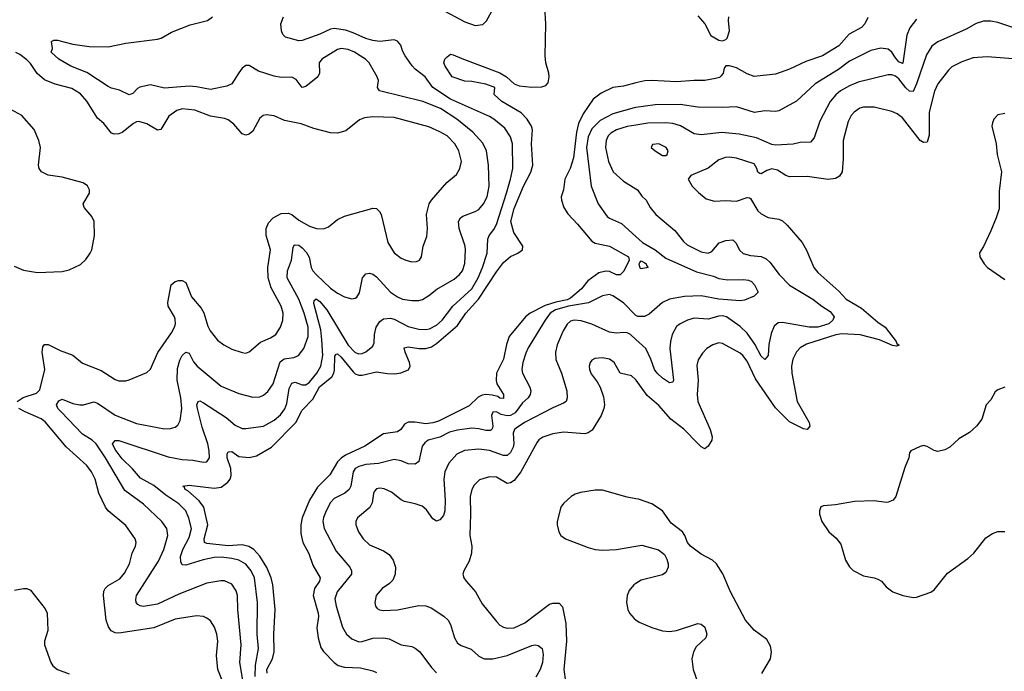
# Model space of a CAD drawing. Header units: inches. Extents: x 1305375 to 1407406, y 744550 to 841633.
# Tile 317 of 509: x 1356509 to 1362087, y 784200 to 787894. Entities that reach past the tile are written whole.
import ezdxf

# ---------------------------------------------------------------- set-up
doc = ezdxf.new("R2010")
doc.units = ezdxf.units.IN
doc.header["$MEASUREMENT"] = 0
doc.layers.add('B3758', color=7, linetype='Continuous')
doc.layers.add('B3768', color=7, linetype='Continuous')

msp = doc.modelspace()

# ---------------------------------------------------------------- linework, layer by layer
at = {"layer": 'B3758', "color": 5}
for points, elevation in [([(1357911, 784190), (1357909.9, 784210), (1357941.5, 784270), (1357949.9, 784310), (1357949.1, 784410), (1357955.6, 784550), (1357942.3, 784690), (1357933, 784730), (1357910, 784787.6), (1357870, 784853.1), (1357834.9, 784890), (1357807.3, 784907.3), (1357770, 784916), (1357690, 784910.3), (1357570, 784924.7), (1357556.3, 784930), (1357553.6, 784950), (1357574.2, 785030), (1357553.1, 785130), (1357526.4, 785166.4), (1357462.6, 785222.6), (1357447.1, 785230), (1357442.3, 785242.3), (1357432.7, 785250), (1357470, 785254.8), (1357610, 785237.6), (1357650, 785244.7), (1357688.6, 785271.4), (1357701.2, 785290), (1357707.7, 785310), (1357704.4, 785350), (1357685, 785410), (1357683.9, 785430), (1357690, 785444.2), (1357710, 785445.8), (1357750, 785418.2), (1357810, 785412.1), (1357850, 785421.4), (1357935.2, 785470), (1358072.6, 785610), (1358110, 785679.7), (1358170, 785742.2), (1358207.9, 785812.1), (1358277.9, 785870), (1358289.1, 785890), (1358292.6, 785907.4), (1358294.3, 785985.7), (1358302.8, 785997.2), (1358310, 785999.7), (1358330, 785980.1), (1358397.7, 785897.7), (1358410, 785886.7), (1358430, 785878.2), (1358450, 785878.5), (1358530, 785897.9), (1358592, 785888), (1358633.4, 785886.6), (1358667.6, 785892.4), (1358711.3, 785908.7), (1358722, 785930), (1358718.2, 785950), (1358692.1, 786010), (1358686.9, 786033.1), (1358710, 786039.7), (1358769.6, 786029.6), (1358810, 786029.6), (1358841.3, 786038.7), (1358870, 786057.9), (1358990, 786160.9), (1359035.8, 786230), (1359108.8, 786310), (1359210, 786464.8), (1359250, 786516.6), (1359290, 786552), (1359331.6, 786570), (1359357.6, 786590), (1359360.3, 786610), (1359308.3, 786688.3), (1359291.4, 786750), (1359310, 786823.5), (1359363.5, 786950), (1359404.4, 787030), (1359416.9, 787070), (1359409, 787191), (1359415, 787270), (1359409.1, 787290), (1359384.1, 787330), (1359350, 787365.6), (1359240.8, 787430), (1359196.2, 787470), (1359200.9, 787510), (1359150, 787528.4), (1359070, 787542.8), (1359030, 787544.7), (1358959.7, 787570), (1358919.1, 787630), (1358911.6, 787650), (1358918, 787670), (1358930, 787684), (1358950, 787698), (1358964.7, 787695.3), (1359013.1, 787673.1), (1359230, 787593.2), (1359267, 787570), (1359311, 787531), (1359338.4, 787518.4), (1359410, 787511), (1359467, 787513), (1359490, 787520.3), (1359503, 787537), (1359508.8, 787570), (1359507.3, 787590), (1359490.5, 787650), (1359486.9, 787690), (1359489.8, 787870), (1359484.6, 787964.6)], 1020), ([(1358920.6, 787940.6), (1359030, 787882.7), (1359090, 787861.5), (1359133.3, 787866.7), (1359153.2, 787886.8), (1359182, 787938)], 1040), ([(1357773.9, 784150), (1357756.6, 784250), (1357762.9, 784350), (1357744.7, 784550), (1357742.8, 784630), (1357735.7, 784655.7), (1357710, 784693.4), (1357670, 784712.2), (1357647.7, 784712.3), (1357570, 784698.8), (1357410, 784636.7), (1357290, 784580.6), (1357210, 784567.9), (1357190.8, 784570.8), (1357179.3, 784579.3), (1357169.8, 784590), (1357167, 784607), (1357171.7, 784630), (1357295.2, 784824.8), (1357326.5, 784890), (1357349, 784970), (1357343.2, 785010), (1357314.4, 785050), (1357210, 785147.9), (1357104.8, 785224.8), (1356995.2, 785410), (1356941.9, 785490), (1356920.2, 785510), (1356864.4, 785544.4), (1356743.4, 785670), (1356726.1, 785690), (1356718.5, 785710), (1356730, 785733.2), (1356750, 785742.4), (1356810, 785718), (1356850, 785711), (1356870, 785710.2), (1356930, 785726.7), (1356950, 785720.7), (1357050, 785651.8), (1357170, 785605.5), (1357330, 785574.2), (1357364.4, 785575.6), (1357390, 785583.1), (1357404.9, 785595.1), (1357417.4, 785622.6), (1357427.2, 785690), (1357422.9, 785750), (1357400.8, 785850), (1357403.3, 785916.7), (1357415.7, 785964.3), (1357430, 785990.3), (1357450, 786008.7), (1357470, 786003.8), (1357494.6, 785954.6), (1357514.4, 785930), (1357650, 785816.5), (1357750, 785775.5), (1357830, 785754.2), (1357870, 785755.8), (1357890, 785765.5), (1357914.4, 785785.6), (1357945, 785830), (1357984.8, 785955.2), (1358008.1, 785971.9), (1358061.9, 785978.1), (1358089.2, 785990.8), (1358118, 786030), (1358142.9, 786097.1), (1358143.2, 786150), (1358121.5, 786230), (1358090.3, 786310), (1358024.3, 786430), (1358026.1, 786470), (1358048.5, 786530), (1358058.3, 786601.7), (1358065, 786615), (1358070, 786618.5), (1358090, 786615.2), (1358110, 786601.4), (1358134.2, 786574.2), (1358148.1, 786548.1), (1358160.1, 786490), (1358169.8, 786469.8), (1358190, 786448.2), (1358270, 786372.7), (1358310, 786344.4), (1358350, 786323.6), (1358390, 786312), (1358410, 786314.4), (1358418.9, 786321.1), (1358434.1, 786345.9), (1358451.9, 786430), (1358470, 786453.1), (1358490, 786457.3), (1358510, 786451.2), (1358530, 786435.9), (1358610, 786349.2), (1358650, 786322.2), (1358677.3, 786310), (1358730, 786302.2), (1358770, 786302.6), (1358791.7, 786308.3), (1358826.9, 786330), (1358872.9, 786367.1), (1358970, 786423), (1359001.4, 786450), (1359017, 786470), (1359030, 786511), (1359035.6, 786590), (1359032.6, 786610), (1358998.6, 786710), (1358995.2, 786750), (1359007, 786770), (1359020.3, 786779.7), (1359090, 786806), (1359110, 786818.6), (1359136.8, 786850), (1359158.1, 786890), (1359169.2, 786950), (1359165.7, 787070), (1359153.9, 787150), (1359133.2, 787193.2), (1359076.5, 787256.5), (1358985.2, 787330), (1358892.5, 787390), (1358792.8, 787430), (1358547.3, 787490), (1358536.3, 787510), (1358541.3, 787550), (1358534.3, 787570), (1358488.6, 787650), (1358468.5, 787670), (1358438.5, 787690), (1358406.3, 787710), (1358370, 787725), (1358330, 787730.7), (1358310, 787725.1), (1358220.4, 787670), (1358205.2, 787650), (1358206.7, 787590), (1358198, 787570), (1358130, 787514.5), (1358110, 787509.6), (1358074.6, 787554.6), (1358050, 787568.2), (1357990, 787566), (1357950, 787574.5), (1357862.5, 787602.5), (1357810, 787633.6), (1357790, 787633.6), (1357770, 787618.7), (1357750, 787593.3), (1357710, 787531.1), (1357683.4, 787516.6), (1357590, 787498.3), (1357510, 787513.7), (1357470, 787516.7), (1357330, 787505.8), (1357250, 787525), (1357189, 787511), (1357176.3, 787503.7), (1357150, 787476), (1357130, 787468.2), (1357075.3, 787495.3), (1357030, 787505.4), (1357010, 787514.7), (1356890, 787594.5), (1356799.5, 787630), (1356731.5, 787670), (1356687.3, 787710), (1356695.1, 787730), (1356688.7, 787770), (1356702.5, 787777.5), (1356722.7, 787777.3), (1356810, 787756), (1356902.8, 787742.8), (1357010, 787740.1), (1357110, 787760.9), (1357290, 787783.9), (1357310, 787790.1), (1357370, 787822.5), (1357475.6, 787864.4), (1357573, 787890), (1357602.3, 787910)], 1060), ([(1357843.3, 784170), (1357845.3, 784234.7), (1357861.3, 784330), (1357854, 784410), (1357857.1, 784590), (1357839.2, 784730), (1357819.9, 784770), (1357790, 784806.4), (1357750, 784829.9), (1357710, 784839), (1357650, 784846.2), (1357610, 784844.5), (1357548.3, 784831.7), (1357450, 784801.3), (1357430, 784803.6), (1357421.2, 784821.2), (1357420.2, 784850), (1357433.5, 784890), (1357470, 784959), (1357481.8, 785010), (1357468, 785068), (1357449.9, 785109.9), (1357410, 785149.8), (1357337.9, 785197.9), (1357270, 785254.1), (1357194.3, 785294.3), (1357148.3, 785348.3), (1357090, 785405), (1357050, 785457.4), (1357034.8, 785490), (1357050, 785509), (1357070, 785507.7), (1357350, 785416.6), (1357430, 785400.6), (1357490, 785397.7), (1357550, 785386), (1357570, 785387.9), (1357583.9, 785410), (1357581.7, 785450), (1357574.7, 785490), (1357543.2, 785583.2), (1357515.9, 785690), (1357512.5, 785710), (1357520.7, 785730), (1357530, 785733.2), (1357550, 785721.3), (1357678.2, 785638.2), (1357730, 785595.9), (1357770, 785576.9), (1357790, 785575.9), (1357890, 785589.4), (1357950, 785624.1), (1357985.9, 785654.1), (1358011.9, 785688.1), (1358021.9, 785718.1), (1358036.1, 785803.9), (1358050, 785833.7), (1358070, 785838.8), (1358110, 785824.1), (1358130, 785824.8), (1358150, 785838.3), (1358192.6, 785890), (1358215.8, 785930), (1358226.2, 785990), (1358221.5, 786078.5), (1358215, 786135), (1358175.2, 786284.8), (1358177.6, 786302.4), (1358188.5, 786311.5), (1358210, 786297.2), (1358250, 786249.4), (1358370, 786049.4), (1358410, 786007.7), (1358430, 785999.2), (1358450, 786001.2), (1358470, 786010.2), (1358510, 786043.7), (1358517.4, 786062.6), (1358519.3, 786110), (1358528.7, 786150), (1358550, 786182.2), (1358570, 786197.2), (1358610, 786201.2), (1358630, 786195.8), (1358710, 786155.1), (1358770, 786138.8), (1358810, 786137.9), (1358830, 786142.2), (1358870, 786161.3), (1358903.2, 786190), (1358962.6, 786270), (1359070, 786368.2), (1359106.2, 786430), (1359131.3, 786490), (1359157.2, 786570), (1359160.7, 786650), (1359168.7, 786670), (1359195.6, 786704.4), (1359210, 786732), (1359267.4, 786910), (1359290.4, 786990), (1359302.1, 787050), (1359301.4, 787190), (1359290.5, 787230.5), (1359258.2, 787278.2), (1359195.6, 787330), (1359170, 787345.8), (1358950, 787443.9), (1358848.7, 787508.7), (1358806.4, 787570), (1358750, 787613.7), (1358732.7, 787632.7), (1358692.9, 787690), (1358677.9, 787717.9), (1358668.5, 787750), (1358650, 787772.9), (1358630, 787779.8), (1358550, 787771.1), (1358510, 787775.5), (1358470, 787786.7), (1358399.2, 787819.2), (1358354.1, 787834.1), (1358290, 787843.2), (1358270, 787840.2), (1358210, 787812.9), (1358110, 787776.9), (1358090, 787773.7), (1358015.3, 787795.3), (1358000.5, 787810), (1357992.9, 787830), (1357989.3, 787870), (1358002.7, 787910)], 1040), ([(1356495.6, 785730), (1356528.4, 785751.6), (1356603.7, 785776.3), (1356624.2, 785795.8), (1356651.3, 785910), (1356636.8, 786010), (1356641.1, 786038.9), (1356650, 786053.4), (1356670, 786053.4), (1356738.4, 786018.4), (1356810, 785992.7), (1356865.9, 785945.9), (1356970, 785904.7), (1357050, 785854.6), (1357070, 785847.4), (1357110, 785846.5), (1357130, 785851.7), (1357230, 785893.7), (1357250, 785913.4), (1357292, 786008), (1357370, 786118.9), (1357385.6, 786150), (1357391, 786170), (1357390, 786197), (1357386.4, 786210), (1357349.9, 786269.9), (1357347.9, 786290), (1357367.3, 786390), (1357389.6, 786410), (1357410, 786415.2), (1357430, 786415.2), (1357450, 786404.2), (1357482.1, 786322.1), (1357537.7, 786257.7), (1357552.4, 786232.4), (1357575.6, 786155.6), (1357587.9, 786130), (1357630, 786077.6), (1357664.9, 786050), (1357710, 786026.9), (1357770, 786006.4), (1357790, 786003.8), (1357810, 786010.4), (1357873.8, 786066.2), (1357930, 786090.2), (1357959.8, 786110), (1357986.3, 786150), (1357999.8, 786190), (1358001.4, 786230), (1357990.6, 786270), (1357933.7, 786373.7), (1357917.6, 786430), (1357914.7, 786490), (1357930.7, 786590), (1357906.1, 786670), (1357904.6, 786710), (1357918.2, 786741.8), (1357944.8, 786770), (1357990, 786794.4), (1358030, 786797.5), (1358050, 786789.4), (1358090, 786758.2), (1358150, 786723.6), (1358190, 786710.2), (1358230, 786708.7), (1358259.5, 786720.5), (1358310, 786761.3), (1358350, 786779.6), (1358490, 786820.3), (1358510, 786824.9), (1358530, 786823), (1358547.2, 786807.2), (1358556.4, 786790), (1358595.3, 786630), (1358630, 786572.7), (1358670, 786542), (1358696, 786530), (1358730, 786521.3), (1358757.7, 786522.3), (1358774.5, 786530), (1358784.5, 786550), (1358794.5, 786610), (1358815.3, 786664.7), (1358818.7, 786710), (1358813, 786790), (1358829.7, 786850), (1358841.7, 786870), (1358929.8, 786970.2), (1358983.2, 787016.8), (1359003.1, 787050), (1359011.7, 787090), (1358997.1, 787150), (1358974.6, 787190), (1358930, 787235.3), (1358890, 787258.5), (1358826.1, 787286.1), (1358630, 787339.3), (1358510, 787342.9), (1358461.9, 787338.1), (1358433.7, 787326.3), (1358356.2, 787263.8), (1358310, 787249.8), (1358270, 787253.3), (1358176.4, 787276.4), (1358103.9, 787303.9), (1358010, 787322.7), (1357950, 787348.4), (1357905.9, 787354.1), (1357889.2, 787350.8), (1357870, 787335.6), (1357830, 787261.3), (1357810, 787244.4), (1357790, 787239.7), (1357770, 787247.3), (1357721.7, 787301.7), (1357690, 787327), (1357670, 787334.6), (1357590, 787347), (1357501.4, 787381.4), (1357430, 787387.9), (1357400.3, 787379.7), (1357353.5, 787346.5), (1357308.9, 787271.1), (1357290, 787266.9), (1357230, 787303.7), (1357183.7, 787316.3), (1357170, 787314.9), (1357154, 787306), (1357090, 787254.4), (1357070, 787246.4), (1357045.3, 787245.3), (1357028.6, 787250), (1356985.7, 787305.7), (1356950, 787335.3), (1356890, 787432.7), (1356854.3, 787474.3), (1356803.8, 787503.8), (1356710, 787528.5), (1356650, 787553.2), (1356608.8, 787588.8), (1356570, 787645.7), (1356550, 787666.8), (1356510, 787697.4), (1356487.5, 787707.5)], 1080), ([(1356477.2, 786497.2), (1356530, 786474.2), (1356610, 786461.6), (1356750, 786465.7), (1356790, 786475.8), (1356853.6, 786506.4), (1356884.6, 786535.4), (1356907.8, 786570), (1356916.9, 786590), (1356932.6, 786670), (1356931.3, 786750), (1356918.4, 786778.4), (1356874, 786830), (1356869.5, 786850), (1356904.5, 786910), (1356904.5, 786930), (1356892.4, 786952.4), (1356869, 786970), (1356750, 787001.1), (1356670, 787013.2), (1356631.9, 787031.9), (1356620.3, 787050), (1356616.2, 787070), (1356626.2, 787170), (1356618.3, 787210), (1356590.6, 787270.6), (1356521.7, 787350), (1356250, 787498.5)], 1120), ([(1360000, 787535.7), (1359930, 787518), (1359870, 787509.6), (1359802.3, 787477.7), (1359757.2, 787442.8), (1359700.6, 787359.4), (1359674.1, 787305.9), (1359663.4, 787256.6), (1359645.8, 787110), (1359627.3, 787050), (1359596.6, 786990), (1359590.2, 786930), (1359576.5, 786890), (1359578.9, 786870), (1359592.2, 786830), (1359613.7, 786793.7), (1359670, 786735.2), (1359750, 786639), (1359770, 786626.3), (1359850.4, 786610), (1359957.3, 786550), (1359962.7, 786530), (1359932.2, 786467.8), (1359910, 786448), (1359890, 786447.8), (1359850, 786465.6), (1359830, 786468.2), (1359790, 786458.1), (1359727.4, 786412.6), (1359692.2, 786367.8), (1359630, 786315.5), (1359610, 786306.2), (1359547.3, 786292.7), (1359486.5, 786273.5), (1359401.5, 786230), (1359373.9, 786210), (1359281.3, 786098.7), (1359266.5, 786053.5), (1359249.6, 785970), (1359210.8, 785890), (1359207.9, 785847.9), (1359213.1, 785830), (1359250.8, 785770), (1359250, 785746), (1359230, 785748.4), (1359217.7, 785757.7), (1359186, 785766), (1359150, 785768.5), (1359130, 785765.2), (1359106.1, 785753.9), (1359055.6, 785704.4), (1358881.6, 785618.4), (1358850, 785608.1), (1358810, 785602.9), (1358748.5, 785611.5), (1358710, 785611.5), (1358690, 785600.3), (1358668.4, 785571.6), (1358650, 785556.8), (1358570, 785545.6), (1358464.7, 785475.3), (1358354.9, 785425.1), (1358330, 785408.9), (1358310, 785387), (1358266, 785314), (1358196.5, 785243.5), (1358150, 785169.8), (1358110.1, 785069.9), (1358102.2, 785030), (1358101.2, 784981.2), (1358112.8, 784930), (1358147.3, 784867.3), (1358170, 784801.7), (1358211.2, 784730), (1358208.4, 784710), (1358179.4, 784670), (1358172.4, 784630), (1358200.8, 784530), (1358202.3, 784510), (1358193.2, 784446.8), (1358199.5, 784390), (1358215.6, 784335.6), (1358230, 784311.5), (1358290, 784250.2), (1358312.8, 784232.8), (1358350, 784223.2), (1358439.5, 784219.5), (1358510, 784202), (1358530, 784192.6)], 1020), ([(1360000, 787395.9), (1359990, 787394.5), (1359870, 787360.7), (1359798, 787322), (1359750, 787275.9), (1359729, 787230), (1359720.4, 787170), (1359747.1, 786950), (1359787.1, 786850), (1359838, 786778), (1359850, 786768.2), (1359917.9, 786737.9), (1360000, 786664.1)], 1040), ([(1360000, 787296.9), (1359950, 787288.9), (1359890, 787268.7), (1359857.5, 787250), (1359843.8, 787236.2), (1359830.8, 787210), (1359827.2, 787170), (1359845.3, 787090), (1359871.8, 787031.8), (1359930, 786978.2), (1360000, 786935.2)], 1060), ([(1360000, 786217.6), (1359998.5, 786218.5), (1359930, 786289.2), (1359870, 786329), (1359850, 786336.5), (1359811, 786329), (1359730.6, 786289.4), (1359619.1, 786270), (1359545.1, 786250), (1359514.5, 786230), (1359485.4, 786190), (1359390, 786034), (1359376.1, 786003.9), (1359359, 785950), (1359353, 785910), (1359358.2, 785890), (1359399.4, 785810), (1359403.9, 785790), (1359401.2, 785770), (1359389.4, 785750), (1359358.4, 785721.6), (1359315.2, 785664.8), (1359290, 785650.8), (1359270, 785648.3), (1359236.5, 785656.5), (1359210, 785671.1), (1359190, 785669.7), (1359182.6, 785650), (1359188.6, 785590), (1359185.9, 785574.1), (1359175.8, 785564.2), (1359150, 785564.2), (1359110, 785574.5), (1359070, 785577.9), (1358990, 785567.1), (1358944.5, 785555.5), (1358890, 785526.7), (1358823.7, 785510), (1358804.1, 785495.9), (1358790, 785476.3), (1358770.2, 785389.8), (1358750, 785374.7), (1358710, 785376.4), (1358670, 785393.3), (1358630, 785400.4), (1358541.4, 785378.6), (1358470, 785371.6), (1358430, 785361.6), (1358410.1, 785349.9), (1358399, 785330), (1358385.4, 785250), (1358375.9, 785230), (1358350.3, 785210), (1358290, 785180.3), (1358270, 785156.8), (1358245.7, 785110), (1358230, 785072), (1358226.8, 785050), (1358234.3, 785010), (1358301.1, 784881.1), (1358378.5, 784790), (1358389.1, 784770), (1358388, 784750), (1358308.4, 784650), (1358294, 784610), (1358301.4, 784570), (1358338, 784450), (1358359.6, 784410), (1358390, 784384.5), (1358430, 784367.8), (1358450, 784369.4), (1358510, 784387.2), (1358570.1, 784390.1), (1358603.1, 784383.1), (1358670, 784350.2), (1358730, 784339.6), (1358750, 784331.8), (1358775.3, 784310), (1358842, 784222), (1358870, 784192)], 1040), ([(1360000, 786081), (1359970, 786108.6), (1359950, 786118.2), (1359930, 786120.9), (1359890, 786116.1), (1359850, 786121.8), (1359750, 786167.3), (1359690, 786186.4), (1359650, 786189.8), (1359630, 786184.4), (1359610, 786168.4), (1359588, 786130), (1359553.9, 786050), (1359543.8, 786010), (1359547.2, 785967.2), (1359577.6, 785890), (1359608.4, 785790), (1359611.2, 785750), (1359604.2, 785730), (1359590, 785719.2), (1359530, 785693.6), (1359369.2, 785610), (1359321.1, 785578.9), (1359311.8, 785570), (1359304.3, 785550), (1359308.4, 785490), (1359304, 785470), (1359290, 785441.2), (1359270, 785422.9), (1359250, 785422.8), (1359170, 785451.5), (1359110, 785459.5), (1359029, 785451), (1358984.9, 785430), (1358940.3, 785379.7), (1358918.5, 785330), (1358911.7, 785290), (1358918.9, 785170), (1358916.9, 785110), (1358910, 785082.9), (1358890, 785058), (1358870, 785051.6), (1358850, 785065.1), (1358814.4, 785114.4), (1358790, 785135.4), (1358750, 785149.7), (1358690, 785162.4), (1358670, 785172), (1358616.1, 785216.1), (1358574.5, 785234.5), (1358550, 785238.4), (1358530, 785234.4), (1358518.8, 785221.2), (1358512.8, 785207.2), (1358505, 785155), (1358491.9, 785128.1), (1358422.6, 785070), (1358414.3, 785050), (1358413.8, 785030), (1358428, 784990), (1358454.2, 784950), (1358490, 784916.5), (1358570, 784883.5), (1358602.9, 784862.9), (1358625.2, 784830), (1358638.4, 784790), (1358637, 784750), (1358623.4, 784716.6), (1358603.2, 784696.8), (1358563.1, 784670), (1358528.9, 784630), (1358520.3, 784590), (1358524.4, 784570), (1358535.1, 784555.1), (1358547.8, 784547.8), (1358570, 784544), (1358649.1, 784549.1), (1358770, 784573), (1358810, 784570.2), (1358839.8, 784559.8), (1358912.1, 784512.1), (1358937.3, 784490), (1358950, 784464.9), (1358972.3, 784390), (1358990, 784359.5), (1359010, 784346), (1359066.3, 784326.3), (1359110, 784286.3), (1359141, 784270), (1359190, 784271.1), (1359270, 784290.1), (1359410, 784347.1), (1359430, 784350.2), (1359445.9, 784345.9), (1359469.2, 784329.2), (1359475.2, 784295.2), (1359471.1, 784250), (1359457.9, 784210), (1359433.4, 784166.6)], 1060), ([(1360000, 785851.6), (1359975.5, 785875.5), (1359910, 785889.6), (1359877.7, 785950), (1359850, 785968.7), (1359810, 785977.3), (1359767.7, 785972.3), (1359750, 785963), (1359740.2, 785950), (1359734.4, 785930), (1359736.5, 785910), (1359746.1, 785886.1), (1359780.9, 785840.9), (1359798.3, 785810), (1359816, 785756), (1359821.8, 785710), (1359819.2, 785690), (1359803.8, 785650), (1359752.2, 785567.8), (1359730, 785551.7), (1359710, 785545.7), (1359590, 785555.8), (1359530, 785545.7), (1359471.9, 785528.1), (1359450, 785511.9), (1359440.9, 785499.1), (1359348.3, 785330), (1359310, 785282.3), (1359290, 785269), (1359270, 785264.4), (1359210, 785299.8), (1359170, 785302.8), (1359114, 785286), (1359084, 785256), (1359070.2, 785229.8), (1359060.7, 785190), (1359063.8, 785090), (1359059.6, 784970), (1359070.3, 784910), (1359068.9, 784870), (1359055.1, 784824.9), (1359024.4, 784770), (1359020.4, 784750), (1359024.9, 784730), (1359038.4, 784710), (1359090.9, 784650.9), (1359130, 784583.1), (1359210, 784482.4), (1359230, 784462), (1359250.2, 784450.2), (1359270, 784445.2), (1359310, 784446.9), (1359370, 784474.2), (1359510, 784579.7), (1359530, 784587.1), (1359565.5, 784585.5), (1359584.9, 784564.9), (1359602.8, 784470), (1359607.3, 784370), (1359591.1, 784210), (1359601.4, 784141.4)], 1080), ([(1357677.3, 784097.3), (1357632.2, 784210), (1357624.8, 784290), (1357631.5, 784370), (1357626, 784410), (1357612.9, 784450), (1357590, 784486.3), (1357570, 784501.1), (1357549.8, 784509.8), (1357510, 784514.2), (1357390, 784494.6), (1357270, 784447.2), (1357070, 784415.7), (1357050, 784418.4), (1357028.3, 784430), (1357012.6, 784452.6), (1356999.8, 784490), (1356984.5, 784630), (1356986.7, 784653.3), (1356993.1, 784670), (1357010, 784686.9), (1357076.2, 784723.8), (1357103.4, 784756.6), (1357130.7, 784810), (1357146.2, 784870), (1357164.5, 784910), (1357168.7, 784930), (1357163.5, 784950), (1357110, 785027.3), (1357010, 785108.7), (1356994.4, 785130), (1356957.7, 785210), (1356937, 785290), (1356916.5, 785330), (1356890, 785367), (1356771.8, 785471.8), (1356654.1, 785614.1), (1356631, 785631), (1356539.8, 785670), (1356504.8, 785690)], 1080), ([(1360000, 785177.9), (1359950, 785187.8), (1359810, 785226.8), (1359770, 785227.5), (1359686.3, 785213.7), (1359656, 785204), (1359632.4, 785190), (1359590, 785151.2), (1359574.3, 785130), (1359554.7, 785050), (1359553.8, 785030), (1359563.6, 784990), (1359574.9, 784970), (1359600.4, 784950), (1359730, 784901.1), (1359770, 784891.1), (1359810, 784887.2), (1359889.9, 784890.1), (1360000, 784908.5)], 1120), ([(1360000, 784698.1), (1359987.4, 784690), (1359961.1, 784658.9), (1359950.2, 784630), (1359947.2, 784590), (1359953.8, 784550), (1359963.2, 784530), (1359990, 784498.9), (1360000, 784491.8)], 1120), ([(1356479.7, 784660.3), (1356530, 784669), (1356550, 784668.9), (1356570, 784659.5), (1356654.4, 784554.4), (1356665.2, 784530), (1356669.2, 784430.8), (1356650.4, 784370), (1356650.4, 784350), (1356685.3, 784250), (1356697.1, 784230), (1356722.8, 784210), (1356790, 784186)], 1080)]:
    msp.add_lwpolyline(points, dxfattribs=dict(at, elevation=elevation))
at = {"layer": 'B3768', "color": 5}
for points, elevation in [([(1361314, 787906), (1361297.3, 787870), (1361277.3, 787850), (1361208.8, 787811.2), (1361150, 787745.4), (1361057.1, 787690), (1360963.4, 787656.6), (1360870, 787612.8), (1360790, 787585.7), (1360670, 787571.2), (1360630, 787586.6), (1360570, 787620.5), (1360530, 787632), (1360510, 787632.3), (1360500.9, 787619.1), (1360494, 787590), (1360483.8, 787576.2), (1360472.8, 787567.2), (1360450, 787559.8), (1360390, 787548.8), (1360330, 787549.8), (1360230, 787540.8), (1360090.3, 787549.7), (1360050, 787548.3), (1360000, 787535.7)], 1020), ([(1361590, 787896.8), (1361551.8, 787848.2), (1361534.4, 787805.6), (1361512.9, 787647.1), (1361510, 787645.6), (1361490, 787655.7), (1361470, 787677.2), (1361449.9, 787709.9), (1361430, 787726.4), (1361386.7, 787733.3), (1361330, 787718.8), (1361210, 787659), (1361147.9, 787612.1), (1361015.5, 787530), (1360910, 787432.9), (1360810, 787376.4), (1360790, 787372.8), (1360730, 787377.2), (1360671.2, 787368.8), (1360570, 787399.8), (1360490, 787396), (1360350, 787397.7), (1360250, 787413.2), (1360110, 787411.5), (1360000, 787395.9)], 1040), ([(1362170, 787838.7), (1362050, 787878.7), (1362010, 787885.1), (1361970, 787884.8), (1361927.3, 787872.7), (1361870, 787839.8), (1361711.3, 787768.7), (1361675.9, 787744.1), (1361645.6, 787694.4), (1361590, 787531.1), (1361570, 787487.8), (1361550, 787488.6), (1361530, 787506.8), (1361490, 787558.7), (1361470, 787574.1), (1361450, 787581.1), (1361430, 787581.8), (1361259.7, 787540.3), (1361210, 787519.6), (1361158.4, 787490), (1361131.7, 787468.3), (1361100.9, 787430), (1361041.1, 787318.9), (1361010, 787223.7), (1360990, 787200.5), (1360930, 787198.4), (1360890.9, 787189.1), (1360790, 787182.8), (1360770, 787187.3), (1360683.7, 787223.7), (1360585.4, 787245.4), (1360486.4, 787253.6), (1360370, 787242), (1360330, 787246.6), (1360253.2, 787293.2), (1360210, 787304.7), (1360169.4, 787309.4), (1360067.7, 787307.7), (1360000, 787296.9)], 1060), ([(1360350, 787916), (1360390.3, 787870.3), (1360424.6, 787804.6), (1360470, 787777.1), (1360490, 787774.4), (1360510, 787781.3), (1360516.9, 787790), (1360529.6, 787830), (1360524, 787890), (1360526.2, 787910)], 1020), ([(1362210, 787666.9), (1361990, 787683), (1361910, 787677), (1361845.5, 787654.5), (1361790, 787626.2), (1361770, 787608.6), (1361710, 787529.7), (1361691, 787489), (1361661.1, 787370), (1361661.4, 787238.6), (1361650, 787199.5), (1361630, 787197.4), (1361610, 787209.8), (1361510, 787337.2), (1361480.3, 787360.3), (1361450, 787373.6), (1361350, 787398), (1361290, 787398.8), (1361268, 787392), (1361236, 787370), (1361219.7, 787350), (1361203.1, 787316.9), (1361174.5, 787210), (1361173.9, 787106.1), (1361167.7, 787032.3), (1361153.8, 787006.2), (1361130, 786993), (1361090, 786987.4), (1360970, 787005.7), (1360870, 787003.7), (1360850, 787010.8), (1360801.5, 787041.5), (1360770, 787048.4), (1360741, 787039), (1360710, 787020.3), (1360701.5, 787021.5), (1360690, 787029.4), (1360685, 787050), (1360670, 787076.8), (1360570, 787108.9), (1360530, 787113.8), (1360507.5, 787112.5), (1360470, 787099.3), (1360410, 787053.1), (1360310.8, 787010), (1360296, 786990), (1360318, 786950), (1360353.7, 786913.7), (1360398.7, 786878.7), (1360445.5, 786865.5), (1360510, 786869.2), (1360570, 786865), (1360630, 786886.3), (1360643.4, 786883.4), (1360650, 786880.4), (1360690, 786810.3), (1360710, 786793.6), (1360750, 786773.4), (1360810, 786763.6), (1360830, 786752.9), (1360856.5, 786730), (1360941.5, 786630), (1360967, 786587), (1361008.2, 786490), (1361030, 786460.2), (1361150, 786355), (1361191.5, 786310), (1361278.3, 786258.3), (1361370, 786179.6), (1361411.8, 786150), (1361474.9, 786070), (1361479.1, 786059.1), (1361490.6, 786049.4), (1361476.7, 786043.3), (1361453.5, 786046.5), (1361379.2, 786079.2), (1361270, 786107.2), (1361166.7, 786113.3), (1361132.1, 786107.9), (1360965.8, 786054.2), (1360930, 786034.6), (1360910, 786010.9), (1360889.4, 785970), (1360881.4, 785930), (1360883.5, 785890), (1360913.5, 785730), (1360980.7, 785610), (1360984.9, 785590), (1360970, 785569.8), (1360950, 785574), (1360870, 785614.8), (1360790, 785693.6), (1360677.3, 785857.3), (1360630, 785957.6), (1360605.3, 785990), (1360590, 786003.1), (1360490, 786058.2), (1360470, 786061.5), (1360435.5, 786050), (1360401.6, 786030), (1360376.9, 786003.1), (1360353.4, 785966.6), (1360345.6, 785934.4), (1360351.9, 785850), (1360347.5, 785770), (1360351.1, 785730), (1360419.8, 785570), (1360431.7, 785530), (1360429.3, 785510), (1360410, 785475.6), (1360390, 785461.6), (1360370, 785472.2), (1360350, 785490.6), (1360272.2, 785572.2), (1360197.5, 785630), (1360130, 785706.5), (1360064.3, 785764.3), (1360001.6, 785850), (1360000, 785851.6)], 1080), ([(1362090, 787361.6), (1362050, 787354), (1362028.2, 787330), (1362019.5, 787310), (1362017, 787290), (1362041.3, 787190), (1362046.9, 787130), (1362071.1, 787031.1), (1362058.6, 786921.4), (1362058, 786822), (1362041.7, 786770), (1362010, 786697.2), (1361970, 786608), (1361947.3, 786572.7), (1361947.7, 786550), (1361973, 786510), (1361992.7, 786490), (1362090, 786420.9)], 1120), ([(1360000, 786935.2), (1360008.4, 786930), (1360033.1, 786893.1), (1360058, 786870), (1360081.7, 786830), (1360112.9, 786790), (1360219.8, 786699.8), (1360270, 786635.6), (1360290, 786616.9), (1360370, 786577.1), (1360410, 786570.2), (1360430, 786579.6), (1360471.7, 786628.3), (1360510, 786642.7), (1360550, 786645.3), (1360567.3, 786627.3), (1360587.2, 786587.2), (1360607.9, 786567.9), (1360650, 786556.3), (1360710, 786552.1), (1360738.5, 786538.5), (1360758.9, 786518.9), (1360811, 786450), (1360869.2, 786389.2), (1361002.7, 786310), (1361052.6, 786270), (1361099.6, 786239.6), (1361124, 786210), (1361115.7, 786190), (1361092.5, 786170), (1361030, 786151.2), (1360981.2, 786150), (1360830, 786176.8), (1360805.2, 786174.8), (1360784.1, 786155.9), (1360765.4, 786114.6), (1360752.4, 786052.4), (1360749.2, 785990.8), (1360730, 785968.4), (1360710, 785985.8), (1360673.6, 786053.6), (1360630, 786116.7), (1360590, 786154.5), (1360513.5, 786210), (1360490, 786216), (1360470, 786213.8), (1360410, 786196.7), (1360330, 786201.7), (1360292.4, 786190), (1360250.1, 786169.9), (1360230, 786154.5), (1360205.2, 786110), (1360195.9, 786070), (1360193.1, 786030), (1360213.9, 785850), (1360210, 785838.4), (1360190, 785836), (1360150, 785861), (1360120.9, 785890), (1360105.9, 785910), (1360085.5, 785970), (1360055.4, 786030), (1360000, 786081)], 1060), ([(1360000, 786664.1), (1360038, 786630), (1360109.7, 786589.7), (1360170, 786542.1), (1360343.8, 786463.8), (1360439.6, 786439.6), (1360470, 786427.6), (1360519.2, 786419.2), (1360610, 786421.7), (1360637.7, 786417.7), (1360654, 786410), (1360672.6, 786390), (1360692.7, 786350), (1360670, 786327.3), (1360615.8, 786304.2), (1360590, 786300.3), (1360470, 786308.7), (1360370, 786328.2), (1360275.2, 786324.8), (1360190, 786309.9), (1360150.2, 786290), (1360074.7, 786225.3), (1360048.5, 786211.5), (1360010, 786211.8), (1360000, 786217.6)], 1040), ([(1362090, 785810.7), (1362050, 785794.8), (1362035.4, 785784.6), (1362010, 785738), (1361983.7, 785710), (1361958.9, 785630), (1361930.3, 785590), (1361890, 785554), (1361830, 785516.9), (1361777.6, 785470), (1361750, 785454.8), (1361710, 785446.6), (1361690, 785451.5), (1361650, 785474.5), (1361630, 785479.5), (1361610, 785475.1), (1361558, 785450), (1361550, 785438), (1361546, 785410), (1361523.8, 785356.2), (1361472.3, 785190), (1361456.5, 785170), (1361430, 785158), (1361417.5, 785157.5), (1361350, 785166.2), (1361237.6, 785162.4), (1361130, 785143.7), (1361062, 785138), (1361047.7, 785132.3), (1361040.7, 785110), (1361040.5, 785090), (1361053, 785050), (1361093, 784990), (1361133.8, 784953.8), (1361160.5, 784920.5), (1361187.1, 784830), (1361210, 784791.8), (1361230, 784772.2), (1361290, 784740.7), (1361350, 784730.4), (1361370, 784722), (1361390.6, 784710), (1361418, 784678), (1361456, 784650), (1361511.3, 784630), (1361570, 784618.7), (1361590, 784619.5), (1361670.6, 784649.4), (1361690, 784662.6), (1361764.6, 784755.4), (1361880.6, 784839.4), (1361915.1, 784870), (1361982.6, 784957.4), (1362019.8, 784980.2), (1362050, 784991.8), (1362090, 784992)], 1120), ([(1360712.7, 784187.3), (1360762.9, 784270), (1360767.3, 784310), (1360762, 784342), (1360740.9, 784380.9), (1360670, 784432.3), (1360621.6, 784490), (1360535.4, 784650), (1360491.6, 784751.6), (1360455.8, 784810), (1360434, 784830), (1360370, 784863.1), (1360308.6, 784908.6), (1360293.1, 784930), (1360277.3, 784970), (1360263.5, 784990), (1360199.5, 785039.5), (1360151.5, 785110), (1360090, 785149.7), (1360014.9, 785174.9), (1360000, 785177.9)], 1120), ([(1360000, 784908.5), (1360034.3, 784914.3), (1360128.9, 784888.9), (1360162.3, 784862.3), (1360175.8, 784835.8), (1360182, 784810), (1360182.6, 784790), (1360170, 784760.7), (1360150, 784747.1), (1360030, 784717.4), (1360000, 784698.1)], 1120), ([(1360000, 784491.8), (1360018.7, 784478.7), (1360090, 784447.8), (1360150, 784429.4), (1360190, 784426.3), (1360230, 784430.9), (1360350, 784470.6), (1360370, 784467.3), (1360390, 784450.8), (1360402, 784410), (1360396.3, 784390), (1360342, 784338), (1360326.7, 784310), (1360316.3, 784270), (1360324.2, 784210), (1360361.7, 784101.7)], 1120)]:
    msp.add_lwpolyline(points, dxfattribs=dict(at, elevation=elevation))
for points, elevation in [([(1360130, 787189.6), (1360093.7, 787186.3), (1360086, 787170), (1360108.5, 787150), (1360150, 787124.9), (1360170, 787124.4), (1360178, 787130), (1360182.4, 787150), (1360171.2, 787170)], 1080), ([(1360030, 786482), (1360024.9, 786484.9), (1360018.9, 786510), (1360022, 786518), (1360030, 786526), (1360050, 786515.2), (1360058.4, 786510), (1360060.3, 786500.3), (1360070, 786489.2)], 1020)]:
    msp.add_lwpolyline(points, close=True, dxfattribs=dict(at, elevation=elevation))

doc.saveas('drawing.dxf')
